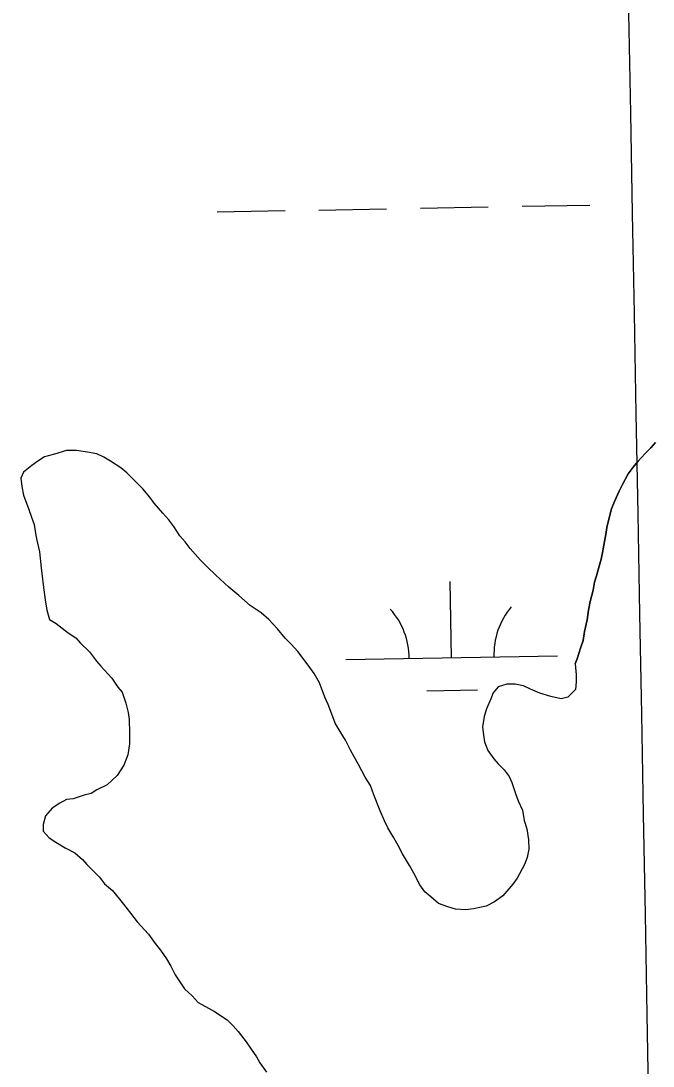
# Model space of a CAD drawing. Extents: x 3925854 to 3964121, y 224593 to 250589.
# Drawn here: x 3951030 to 3951328.7, y 234412.5 to 234906.3 of the extents above; entities that cross this region are included whole.
import ezdxf

# ---------------------------------------------------------------- set-up
doc = ezdxf.new("R2010")
doc.units = 0
for name, color, linetype in [('V-GRID-MAJR', 7, 'Continuous'), ('V-TOPO-SHOR', 7, 'Continuous'), ('V-WETL-SWMP', 7, 'Continuous')]:
    doc.layers.add(name, color=color, linetype=linetype)

msp = doc.modelspace()

# ---------------------------------------------------------------- linework, layer by layer
at = {"layer": 'V-GRID-MAJR'}
msp.add_spline([(3951399.639, 230414.747), (3951288.627, 236471.56), (3951177.558, 242531.458), (3951066.49, 248591.344), (3951066.433, 248594.438)], degree=3, dxfattribs=at)
at = {"layer": 'V-TOPO-SHOR'}
for points in [[(3951051.489, 234703.301), (3951045.902, 234701.642), (3951041.112, 234700.393), (3951037.931, 234698.36), (3951035.152, 234696.332), (3951031.183, 234693.09), (3951030.009, 234690.276), (3951030.452, 234686.278), (3951031.292, 234682.285), (3951033.761, 234675.508), (3951034.998, 234671.918), (3951036.235, 234668.33), (3951037.089, 234663.136), (3951037.925, 234659.542), (3951038.767, 234655.548), (3951039.645, 234647.952), (3951040.086, 234643.956), (3951040.526, 234639.959), (3951041.4, 234632.764), (3951042.248, 234627.97), (3951043.494, 234623.581), (3951046.715, 234621.613), (3951052.363, 234617.269), (3951055.988, 234614.904), (3951058.014, 234612.524), (3951062.46, 234608.166), (3951065.706, 234603.797), (3951067.732, 234601.415), (3951072.991, 234595.867), (3951075.836, 234591.495), (3951077.861, 234589.113), (3951079.516, 234583.928), (3951080.761, 234579.539), (3951081.193, 234576.342), (3951081.259, 234569.938), (3951081.312, 234564.736), (3951080.562, 234559.526), (3951078.611, 234554.705), (3951075.459, 234549.869), (3951070.701, 234545.419), (3951065.923, 234542.97), (3951063.14, 234541.339), (3951059.945, 234540.508), (3951054.762, 234538.853), (3951051.563, 234538.421), (3951048.378, 234536.789), (3951044.802, 234534.352), (3951041.636, 234530.716), (3951040.477, 234526.702), (3951040.51, 234523.501), (3951043.344, 234520.329), (3951046.566, 234518.361), (3951050.995, 234515.604), (3951055.421, 234513.249), (3951059.054, 234510.085), (3951061.08, 234507.703), (3951063.507, 234505.327), (3951067.144, 234501.762), (3951069.577, 234498.585), (3951073.21, 234495.419), (3951078.477, 234489.07), (3951081.724, 234484.702), (3951084.966, 234480.733), (3951090.229, 234474.783), (3951093.475, 234470.413), (3951095.908, 234467.237), (3951098.751, 234463.263), (3951100.788, 234459.684), (3951102.828, 234455.702), (3951107.301, 234448.944), (3951110.934, 234445.78), (3951113.767, 234442.607), (3951118.598, 234439.855), (3951121.416, 234438.284), (3951127.457, 234434.342), (3951130.288, 234431.569), (3951132.717, 234428.794), (3951136.366, 234424.028), (3951138.805, 234420.45), (3951141.243, 234416.874), (3951142.871, 234414.089), (3951146.117, 234409.721)], [(3951291.83, 234602.495), (3951292.283, 234597.297), (3951292.315, 234594.096), (3951291.951, 234590.489), (3951288.385, 234586.85), (3951285.192, 234586.019), (3951280.38, 234587.169), (3951275.161, 234588.718), (3951270.74, 234590.674), (3951267.52, 234592.242), (3951263.512, 234593.002), (3951259.51, 234592.961), (3951255.521, 234591.72), (3951253.147, 234588.894), (3951251.976, 234586.082), (3951250.024, 234581.259), (3951248.861, 234577.644), (3951248.109, 234572.836), (3951248.55, 234568.838), (3951248.984, 234565.641), (3951250.624, 234561.656), (3951253.467, 234557.682), (3951255.49, 234555.303), (3951258.321, 234552.53), (3951260.754, 234549.351), (3951261.982, 234546.564), (3951263.635, 234541.378), (3951264.872, 234537.788), (3951266.918, 234533.407), (3951267.768, 234528.613), (3951269.009, 234524.624), (3951269.861, 234519.43), (3951269.906, 234515.029), (3951269.148, 234511.019), (3951267.981, 234507.805), (3951264.442, 234501.366), (3951262.472, 234498.544), (3951257.727, 234492.894), (3951253.753, 234490.051), (3951249.772, 234488.011), (3951243.782, 234486.75), (3951240.185, 234486.314), (3951235.379, 234486.664), (3951231.764, 234487.827), (3951227.347, 234489.384), (3951223.713, 234492.548), (3951220.887, 234494.921), (3951218.454, 234498.098), (3951215.595, 234503.67), (3951213.559, 234507.252), (3951210.301, 234512.823), (3951208.259, 234516.802), (3951206.221, 234520.384), (3951203.373, 234525.158), (3951201.738, 234528.343), (3951199.688, 234533.125), (3951196.811, 234540.698), (3951195.164, 234545.083), (3951192.723, 234549.06), (3951189.463, 234555.03), (3951187.425, 234558.612), (3951185.791, 234561.797), (3951183.341, 234566.575), (3951180.9, 234570.552), (3951178.459, 234574.527), (3951176.401, 234580.11), (3951175.168, 234583.299), (3951173.529, 234586.885), (3951171.059, 234593.662), (3951168.614, 234598.04), (3951165.773, 234602.013), (3951160.905, 234608.366), (3951157.667, 234611.936), (3951154.837, 234614.709), (3951151.192, 234619.073), (3951147.147, 234623.433), (3951143.512, 234626.598), (3951138.273, 234630.147), (3951133.024, 234634.896), (3951128.18, 234638.849), (3951122.12, 234644.391), (3951118.08, 234648.351), (3951114.846, 234651.52), (3951109.986, 234657.074), (3951107.553, 234660.248), (3951105.124, 234663.025), (3951102.277, 234667.4), (3951099.844, 234670.576), (3951097.01, 234673.749), (3951092.961, 234678.51), (3951090.931, 234681.291), (3951087.689, 234685.261), (3951083.241, 234689.617), (3951080.009, 234692.785), (3951077.183, 234695.158), (3951072.35, 234698.31), (3951069.126, 234700.278), (3951065.911, 234701.845), (3951061.5, 234702.603), (3951056.289, 234703.348), (3951051.489, 234703.301)], [(3951291.83, 234602.495), (3951292.799, 234604.987), (3951294.464, 234609.91), (3951295.654, 234613.601), (3951296.348, 234617.777), (3951297.515, 234623.429), (3951298.205, 234627.853), (3951298.9, 234632.029), (3951300.317, 234637.44), (3951301.013, 234641.124), (3951301.965, 234644.077), (3951303.143, 234648.751), (3951304.093, 234651.948), (3951304.796, 234655.145), (3951305.726, 234660.304), (3951306.426, 234663.744), (3951306.885, 234666.937), (3951308.056, 234672.1), (3951309, 234675.789), (3951310.438, 234679.237), (3951312.595, 234684.165), (3951314.278, 234687.37), (3951316.926, 234692.302), (3951319.347, 234695.515), (3951321.528, 234698.235), (3951324.924, 234701.95), (3951327.592, 234704.673), (3951329.775, 234707.15)]]:
    msp.add_lwpolyline(points, dxfattribs=at)
at = {"layer": 'V-WETL-SWMP'}
for p, q in [((3951122.804, 234816.097), (3951154.798, 234816.679)), ((3951170.796, 234816.97), (3951202.79, 234817.552)), ((3951218.788, 234817.843), (3951250.782, 234818.424)), ((3951266.78, 234818.715), (3951298.774, 234819.297)), ((3951051.488, 234703.301), (3951045.902, 234701.643)), ((3951056.29, 234703.349), (3951051.488, 234703.301)), ((3951061.5, 234702.602), (3951056.29, 234703.349)), ((3951327.593, 234704.674), (3951324.923, 234701.949)), ((3951329.775, 234707.149), (3951327.593, 234704.674)), ((3951037.932, 234698.36), (3951035.151, 234696.331)), ((3951041.112, 234700.394), (3951037.932, 234698.36)), ((3951045.902, 234701.643), (3951041.112, 234700.394)), ((3951065.91, 234701.846), (3951061.5, 234702.602)), ((3951069.127, 234700.278), (3951065.91, 234701.846)), ((3951072.349, 234698.31), (3951069.127, 234700.278)), ((3951077.183, 234695.158), (3951072.349, 234698.31)), ((3951321.527, 234698.235), (3951319.347, 234695.515)), ((3951324.923, 234701.949), (3951321.527, 234698.235)), ((3951031.182, 234693.089), (3951030.01, 234690.276)), ((3951035.151, 234696.331), (3951031.182, 234693.089)), ((3951080.009, 234692.785), (3951077.183, 234695.158)), ((3951319.347, 234695.515), (3951316.927, 234692.302)), ((3951030.01, 234690.276), (3951030.451, 234686.278)), ((3951083.242, 234689.617), (3951080.009, 234692.785)), ((3951087.689, 234685.26), (3951083.242, 234689.617)), ((3951316.927, 234692.302), (3951314.279, 234687.37)), ((3951030.451, 234686.278), (3951031.292, 234682.285)), ((3951090.931, 234681.291), (3951087.689, 234685.26)), ((3951312.595, 234684.164), (3951310.438, 234679.237)), ((3951314.279, 234687.37), (3951312.595, 234684.164)), ((3951031.292, 234682.285), (3951033.762, 234675.507)), ((3951092.96, 234678.51), (3951090.931, 234681.291)), ((3951097.01, 234673.749), (3951092.96, 234678.51)), ((3951310.438, 234679.237), (3951309.001, 234675.789)), ((3951033.762, 234675.507), (3951034.999, 234671.918)), ((3951099.844, 234670.576), (3951097.01, 234673.749)), ((3951309.001, 234675.789), (3951308.057, 234672.1)), ((3951034.999, 234671.918), (3951036.236, 234668.329)), ((3951036.236, 234668.329), (3951037.089, 234663.135)), ((3951102.277, 234667.399), (3951099.844, 234670.576)), ((3951308.057, 234672.1), (3951306.884, 234666.938)), ((3951105.123, 234663.026), (3951102.277, 234667.399)), ((3951306.426, 234663.744), (3951305.725, 234660.304)), ((3951306.884, 234666.938), (3951306.426, 234663.744)), ((3951037.089, 234663.135), (3951037.926, 234659.541)), ((3951037.926, 234659.541), (3951038.767, 234655.548)), ((3951107.553, 234660.249), (3951105.123, 234663.026)), ((3951109.986, 234657.073), (3951107.553, 234660.249)), ((3951305.725, 234660.304), (3951304.796, 234655.144)), ((3951038.767, 234655.548), (3951039.645, 234647.953)), ((3951114.845, 234651.519), (3951109.986, 234657.073)), ((3951304.796, 234655.144), (3951304.093, 234651.948)), ((3951118.079, 234648.351), (3951114.845, 234651.519)), ((3951122.121, 234644.39), (3951118.079, 234648.351)), ((3951303.144, 234648.75), (3951301.965, 234644.078)), ((3951304.093, 234651.948), (3951303.144, 234648.75)), ((3951039.645, 234647.953), (3951040.085, 234643.956)), ((3951040.085, 234643.956), (3951040.526, 234639.958)), ((3951128.18, 234638.849), (3951122.121, 234644.39)), ((3951301.965, 234644.078), (3951301.014, 234641.125)), ((3951040.526, 234639.958), (3951041.4, 234632.764)), ((3951133.023, 234634.896), (3951128.18, 234638.849)), ((3951233.495, 234605.471), (3951232.841, 234641.465)), ((3951301.014, 234641.125), (3951300.316, 234637.439)), ((3951138.273, 234630.147), (3951133.023, 234634.896)), ((3951300.316, 234637.439), (3951298.9, 234632.029)), ((3951041.4, 234632.764), (3951042.249, 234627.97)), ((3951143.512, 234626.598), (3951138.273, 234630.147)), ((3951298.9, 234632.029), (3951298.206, 234627.852)), ((3951042.249, 234627.97), (3951043.494, 234623.581)), ((3951147.146, 234623.434), (3951143.512, 234626.598)), ((3951298.206, 234627.852), (3951297.515, 234623.43)), ((3951043.494, 234623.581), (3951046.716, 234621.612)), ((3951046.716, 234621.612), (3951052.363, 234617.268)), ((3951151.192, 234619.073), (3951147.146, 234623.434)), ((3951154.838, 234614.708), (3951151.192, 234619.073)), ((3951297.515, 234623.43), (3951296.347, 234617.777)), ((3951052.363, 234617.268), (3951055.988, 234614.903)), ((3951055.988, 234614.903), (3951058.014, 234612.523)), ((3951157.668, 234611.935), (3951154.838, 234614.708)), ((3951296.347, 234617.777), (3951295.653, 234613.601)), ((3951058.014, 234612.523), (3951062.46, 234608.166)), ((3951160.906, 234608.366), (3951157.668, 234611.935)), ((3951294.464, 234609.91), (3951292.798, 234604.987)), ((3951295.653, 234613.601), (3951294.464, 234609.91)), ((3951062.46, 234608.166), (3951065.706, 234603.797)), ((3951165.773, 234602.013), (3951160.906, 234608.366)), ((3951183.503, 234604.562), (3951283.487, 234606.38)), ((3951292.798, 234604.987), (3951291.829, 234602.494)), ((3951065.706, 234603.797), (3951067.731, 234601.416)), ((3951067.731, 234601.416), (3951072.99, 234595.867)), ((3951168.614, 234598.04), (3951165.773, 234602.013)), ((3951291.829, 234602.494), (3951292.282, 234597.296)), ((3951072.99, 234595.867), (3951075.836, 234591.494)), ((3951171.06, 234593.662), (3951168.614, 234598.04)), ((3951292.315, 234594.095), (3951291.951, 234590.489)), ((3951292.282, 234597.296), (3951292.315, 234594.095)), ((3951075.836, 234591.494), (3951077.861, 234589.113)), ((3951077.861, 234589.113), (3951079.515, 234583.927)), ((3951173.53, 234586.884), (3951171.06, 234593.662)), ((3951221.778, 234589.824), (3951245.774, 234590.261)), ((3951255.521, 234591.72), (3951253.148, 234588.894)), ((3951259.51, 234592.961), (3951255.521, 234591.72)), ((3951263.512, 234593.002), (3951259.51, 234592.961)), ((3951267.521, 234592.242), (3951263.512, 234593.002)), ((3951270.739, 234590.674), (3951267.521, 234592.242)), ((3951275.161, 234588.718), (3951270.739, 234590.674)), ((3951291.951, 234590.489), (3951288.386, 234586.851)), ((3951175.167, 234583.299), (3951173.53, 234586.884)), ((3951251.976, 234586.081), (3951250.025, 234581.259)), ((3951253.148, 234588.894), (3951251.976, 234586.081)), ((3951280.379, 234587.17), (3951275.161, 234588.718)), ((3951285.193, 234586.019), (3951280.379, 234587.17)), ((3951288.386, 234586.851), (3951285.193, 234586.019)), ((3951079.515, 234583.927), (3951080.76, 234579.538)), ((3951080.76, 234579.538), (3951081.193, 234576.341)), ((3951176.4, 234580.11), (3951175.167, 234583.299)), ((3951178.458, 234574.528), (3951176.4, 234580.11)), ((3951250.025, 234581.259), (3951248.861, 234577.645)), ((3951081.193, 234576.341), (3951081.258, 234569.938)), ((3951180.9, 234570.551), (3951178.458, 234574.528)), ((3951248.861, 234577.645), (3951248.109, 234572.835)), ((3951081.258, 234569.938), (3951081.311, 234564.736)), ((3951183.341, 234566.574), (3951180.9, 234570.551)), ((3951248.109, 234572.835), (3951248.55, 234568.838)), ((3951081.311, 234564.736), (3951080.563, 234559.526)), ((3951185.791, 234561.797), (3951183.341, 234566.574)), ((3951248.55, 234568.838), (3951248.983, 234565.641)), ((3951248.983, 234565.641), (3951250.624, 234561.655)), ((3951080.563, 234559.526), (3951078.611, 234554.704)), ((3951187.424, 234558.612), (3951185.791, 234561.797)), ((3951250.624, 234561.655), (3951253.466, 234557.682)), ((3951078.611, 234554.704), (3951075.459, 234549.87)), ((3951189.462, 234555.031), (3951187.424, 234558.612)), ((3951192.724, 234549.061), (3951189.462, 234555.031)), ((3951253.466, 234557.682), (3951255.491, 234555.302)), ((3951255.491, 234555.302), (3951258.32, 234552.529)), ((3951075.459, 234549.87), (3951070.702, 234545.419)), ((3951258.32, 234552.529), (3951260.754, 234549.352)), ((3951070.702, 234545.419), (3951065.924, 234542.969)), ((3951195.165, 234545.084), (3951192.724, 234549.061)), ((3951196.811, 234540.698), (3951195.165, 234545.084)), ((3951260.754, 234549.352), (3951261.983, 234546.564)), ((3951261.983, 234546.564), (3951263.636, 234541.378)), ((3951059.946, 234540.507), (3951054.761, 234538.854)), ((3951063.139, 234541.34), (3951059.946, 234540.507)), ((3951065.924, 234542.969), (3951063.139, 234541.34)), ((3951199.689, 234533.124), (3951196.811, 234540.698)), ((3951263.636, 234541.378), (3951264.873, 234537.789)), ((3951048.379, 234536.788), (3951044.802, 234534.351)), ((3951051.563, 234538.421), (3951048.379, 234536.788)), ((3951054.761, 234538.854), (3951051.563, 234538.421)), ((3951264.873, 234537.789), (3951266.919, 234533.407)), ((3951041.637, 234530.717), (3951040.477, 234526.703)), ((3951044.802, 234534.351), (3951041.637, 234530.717)), ((3951201.739, 234528.342), (3951199.689, 234533.124)), ((3951266.919, 234533.407), (3951267.768, 234528.614)), ((3951040.477, 234526.703), (3951040.51, 234523.502)), ((3951203.372, 234525.158), (3951201.739, 234528.342)), ((3951206.222, 234520.384), (3951203.372, 234525.158)), ((3951267.768, 234528.614), (3951269.009, 234524.624)), ((3951040.51, 234523.502), (3951043.343, 234520.329)), ((3951043.343, 234520.329), (3951046.565, 234518.361)), ((3951208.259, 234516.803), (3951206.222, 234520.384)), ((3951269.009, 234524.624), (3951269.862, 234519.43)), ((3951046.565, 234518.361), (3951050.995, 234515.604)), ((3951050.995, 234515.604), (3951055.421, 234513.248)), ((3951210.301, 234512.822), (3951208.259, 234516.803)), ((3951269.907, 234515.029), (3951269.148, 234511.019)), ((3951269.862, 234519.43), (3951269.907, 234515.029)), ((3951055.421, 234513.248), (3951059.055, 234510.084)), ((3951059.055, 234510.084), (3951061.08, 234507.703)), ((3951213.559, 234507.252), (3951210.301, 234512.822)), ((3951269.148, 234511.019), (3951267.98, 234507.806)), ((3951061.08, 234507.703), (3951063.506, 234505.327)), ((3951063.506, 234505.327), (3951067.144, 234501.762)), ((3951215.596, 234503.671), (3951213.559, 234507.252)), ((3951267.98, 234507.806), (3951264.443, 234501.367)), ((3951067.144, 234501.762), (3951069.577, 234498.585)), ((3951218.454, 234498.098), (3951215.596, 234503.671)), ((3951264.443, 234501.367), (3951262.471, 234498.545)), ((3951069.577, 234498.585), (3951073.211, 234495.42)), ((3951073.211, 234495.42), (3951078.478, 234489.071)), ((3951220.888, 234494.921), (3951218.454, 234498.098)), ((3951262.471, 234498.545), (3951257.726, 234492.894)), ((3951223.713, 234492.548), (3951220.888, 234494.921)), ((3951227.347, 234489.384), (3951223.713, 234492.548)), ((3951257.726, 234492.894), (3951253.753, 234490.052)), ((3951078.478, 234489.071), (3951081.724, 234484.702)), ((3951231.765, 234487.828), (3951227.347, 234489.384)), ((3951235.379, 234486.664), (3951231.765, 234487.828)), ((3951240.185, 234486.313), (3951235.379, 234486.664)), ((3951243.782, 234486.75), (3951240.185, 234486.313)), ((3951249.772, 234488.011), (3951243.782, 234486.75)), ((3951253.753, 234490.052), (3951249.772, 234488.011)), ((3951081.724, 234484.702), (3951084.966, 234480.733)), ((3951084.966, 234480.733), (3951090.229, 234474.783)), ((3951090.229, 234474.783), (3951093.475, 234470.414)), ((3951093.475, 234470.414), (3951095.908, 234467.237)), ((3951095.908, 234467.237), (3951098.75, 234463.264)), ((3951098.75, 234463.264), (3951100.788, 234459.683)), ((3951100.788, 234459.683), (3951102.829, 234455.702)), ((3951102.829, 234455.702), (3951107.3, 234448.944)), ((3951107.3, 234448.944), (3951110.934, 234445.78)), ((3951110.934, 234445.78), (3951113.767, 234442.607)), ((3951113.767, 234442.607), (3951118.598, 234439.855)), ((3951118.598, 234439.855), (3951121.415, 234438.283)), ((3951121.415, 234438.283), (3951127.458, 234434.342)), ((3951127.458, 234434.342), (3951130.288, 234431.569)), ((3951130.288, 234431.569), (3951132.717, 234428.793)), ((3951132.717, 234428.793), (3951136.367, 234424.028)), ((3951136.367, 234424.028), (3951138.805, 234420.451)), ((3951138.805, 234420.451), (3951141.242, 234416.874)), ((3951141.242, 234416.874), (3951142.871, 234414.089)), ((3951142.871, 234414.089), (3951146.117, 234409.72))]:
    msp.add_line(p, q, dxfattribs=at)
for centre, start, end in [((3951288.72, 234606.95), 140.26988, 181.81353), ((3951178.253, 234604.941), 0.26988, 41.81354)]:
    msp.add_arc(centre, 35.246, start, end, dxfattribs=at)

doc.saveas('drawing.dxf')
